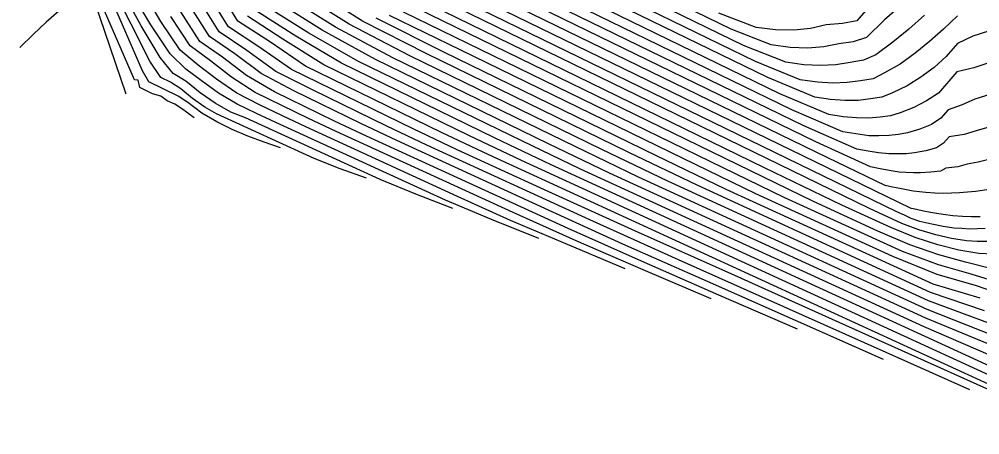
# Model space of a CAD drawing. Extents: x 2356077 to 2359823, y 225951 to 227822.
# Drawn here: x 2356612.1 to 2356716.3, y 226857.1 to 226902.2 of the extents above; entities that cross this region are included whole.
import ezdxf

# ---------------------------------------------------------------- set-up
doc = ezdxf.new("R2010")
doc.units = 0
for name, color, linetype in [('DTM Contours Major', 7, 'Continuous'), ('DTM Contours Minor', 7, 'Continuous'), ('PH Exist DTM Breakline', 7, 'Continuous'), ('PH Exist DTM Point', 7, 'Continuous')]:
    doc.layers.add(name, color=color, linetype=linetype)

msp = doc.modelspace()

# ---------------------------------------------------------------- linework, layer by layer
at = {"layer": 'DTM Contours Major'}
for points in [[(2356649.78, 226884.98), (2356646.9, 226886), (2356644.07, 226887.11), (2356633.49, 226891.96), (2356632.22, 226892.67), (2356630.89, 226893.62), (2356629.63, 226894.66), (2356628.5, 226895.39), (2356627.44, 226895.91), (2356626.26, 226897.68), (2356624.21, 226901.67), (2356622.41, 226905.27), (2356620.77, 226909.13), (2356619.28, 226913.08), (2356617.94, 226916.81), (2356616.53, 226920.16), (2356614.4, 226926.17), (2356613.88, 226927.3), (2356613.3, 226927.58), (2356612.77, 226927.45), (2356612.2, 226927.01), (2356611.58, 226926.3)], [(2356717.26, 226900.94), (2356715.57, 226900.38), (2356713.91, 226899.59), (2356712.69, 226898.19), (2356711.37, 226897), (2356709.94, 226895.94), (2356708.45, 226894.99), (2356706.86, 226894.22), (2356705.71, 226893.75), (2356704.47, 226893.57), (2356703.14, 226893.42), (2356701.69, 226893.41), (2356700.12, 226893.53), (2356698.41, 226893.78), (2356693.31, 226895.89), (2356664.33, 226910)], [(2356718.84, 226883.97), (2356715.86, 226883.54), (2356714.99, 226883.45), (2356714.12, 226883.38), (2356713.24, 226883.34), (2356712.35, 226883.33), (2356711.43, 226883.35), (2356710.47, 226883.42), (2356709.8, 226883.49), (2356709.11, 226883.58), (2356708.39, 226883.7), (2356707.65, 226883.84), (2356706.87, 226884), (2356706.07, 226884.18), (2356699.83, 226887.19), (2356661.36, 226905.92)], [(2356717.32, 226869.23), (2356710.77, 226871.67), (2356682.47, 226884.65), (2356675.32, 226888.09), (2356654.46, 226898.25), (2356647.88, 226901.69), (2356642.21, 226905.27)], [(2356717.5, 226875.17), (2356714.76, 226875.86), (2356711.88, 226876.66), (2356708.72, 226877.73), (2356705.28, 226879.24), (2356698.29, 226882.44), (2356690.03, 226886.45), (2356655.27, 226903.37)], [(2356696.53, 226868.59), (2356688.02, 226872.3), (2356679.63, 226875.97), (2356671.64, 226879.52), (2356649.77, 226889.55), (2356646.31, 226891.18), (2356639.78, 226894.36), (2356636.74, 226896.13), (2356634.14, 226898.11), (2356631.68, 226899.81), (2356629.62, 226903.03)], [(2356719.64, 226862.56), (2356666.59, 226886.88), (2356660.86, 226889.61), (2356645.15, 226897.26), (2356640.67, 226900.04), (2356636.85, 226902.54)]]:
    msp.add_lwpolyline(points, dxfattribs=at)
at = {"layer": 'DTM Contours Minor'}
for points in [[(2356677.83, 226875.15), (2356671.57, 226877.77), (2356665.4, 226880.38), (2356659.66, 226882.99), (2356643.2, 226890.54), (2356640.65, 226891.73), (2356638.15, 226892.94), (2356635.68, 226894.2), (2356633.48, 226895.71), (2356631.49, 226897.25), (2356629.55, 226898.87), (2356627.44, 226901.98), (2356625.63, 226905.08), (2356620.88, 226916), (2356619.34, 226919.91), (2356618.05, 226923.83), (2356616.83, 226927.75), (2356615.69, 226931.6), (2356614.66, 226935.32), (2356613.72, 226938.77), (2356612.77, 226942), (2356612.52, 226944.32), (2356612.11, 226946.3), (2356611.73, 226948.02)], [(2356668.48, 226878.42), (2356663.35, 226880.5), (2356658.33, 226882.59), (2356639.93, 226891.03), (2356637.83, 226892), (2356635.74, 226893.01), (2356633.71, 226894.2), (2356631.84, 226895.57), (2356630.16, 226896.79), (2356628.47, 226898.45), (2356626.36, 226901.61), (2356624.48, 226904.81), (2356619.56, 226916.12), (2356618.13, 226920.21), (2356616.77, 226924.25), (2356615.49, 226928.21), (2356614.29, 226931.98), (2356612.26, 226938.47), (2356611.47, 226940.94)], [(2356659.13, 226881.7), (2356655.13, 226883.23), (2356651.24, 226884.84), (2356636.63, 226891.53), (2356635.04, 226892.15), (2356633.34, 226893.11), (2356631.7, 226894.25), (2356630.16, 226895.51), (2356628.8, 226896.35), (2356627.36, 226898.07), (2356625.3, 226901.51), (2356623.43, 226904.97), (2356621.72, 226908.81), (2356620.14, 226912.92), (2356618.68, 226917.22), (2356617.33, 226921.47), (2356612.29, 226935.7), (2356611.34, 226936.65)], [(2356640.43, 226888.26), (2356638.66, 226888.88), (2356636.9, 226889.53), (2356635.18, 226890.25), (2356633.51, 226891.08), (2356631.9, 226892.04), (2356630.38, 226893.17), (2356629.34, 226893.88), (2356626.14, 226895.44), (2356625.44, 226896.64), (2356617.23, 226915.52), (2356615.51, 226918.07), (2356614.72, 226918.2), (2356613.91, 226918.08), (2356613.07, 226917.74), (2356612.21, 226917.2), (2356611.32, 226916.5)], [(2356707.87, 226903.79), (2356705.99, 226902.14), (2356704.02, 226900.24), (2356702.6, 226899.77), (2356701.04, 226899.54), (2356699.41, 226899.22), (2356697.65, 226899.09), (2356695.75, 226899.16), (2356693.69, 226899.43), (2356689.34, 226901.13), (2356666.03, 226912.48)], [(2356713.89, 226902.59), (2356712.4, 226901.15), (2356710.87, 226899.82), (2356709.32, 226898.53), (2356707.7, 226897.35), (2356705.98, 226896.39), (2356704.74, 226895.76), (2356703.39, 226895.55), (2356701.95, 226895.35), (2356700.39, 226895.3), (2356698.7, 226895.4), (2356696.85, 226895.66), (2356691.99, 226897.63), (2356664.89, 226910.82)], [(2356710.32, 226902.67), (2356708.64, 226901.14), (2356706.9, 226899.73), (2356705.03, 226898.36), (2356703.7, 226897.77), (2356702.26, 226897.54), (2356700.71, 226897.28), (2356699.05, 226897.19), (2356697.24, 226897.28), (2356695.28, 226897.55), (2356690.67, 226899.38), (2356665.46, 226911.65)], [(2356717.62, 226897.61), (2356715.67, 226896.96), (2356713.85, 226896.5), (2356711.84, 226894.2), (2356710.53, 226893.36), (2356709.16, 226892.63), (2356707.7, 226892.05), (2356706.64, 226891.74), (2356705.5, 226891.58), (2356704.28, 226891.5), (2356702.95, 226891.52), (2356701.51, 226891.65), (2356699.95, 226891.9), (2356694.63, 226894.14), (2356663.76, 226909.17)], [(2356720.82, 226891.51), (2356715.95, 226890.12), (2356714.62, 226889.72), (2356712.99, 226889.46), (2356712.38, 226888.77), (2356711.62, 226888.26), (2356710.46, 226887.94), (2356709.23, 226887.72), (2356708.35, 226887.63), (2356707.42, 226887.61), (2356706.45, 226887.62), (2356705.35, 226887.73), (2356704.2, 226887.9), (2356702.97, 226888.13), (2356697.24, 226890.66), (2356662.61, 226907.52)], [(2356718, 226894.23), (2356715.79, 226893.54), (2356714.42, 226892.93), (2356712.91, 226892.4), (2356712.11, 226891.48), (2356711.09, 226890.8), (2356709.83, 226890.28), (2356708.49, 226889.88), (2356707.52, 226889.7), (2356706.48, 226889.6), (2356705.37, 226889.57), (2356704.3, 226889.57), (2356702.87, 226889.78), (2356701.47, 226890.02), (2356695.94, 226892.4), (2356663.19, 226908.34)], [(2356718.73, 226887.36), (2356716.14, 226886.71), (2356714.95, 226886.48), (2356713.94, 226886.22), (2356712.65, 226886.06), (2356712.08, 226885.75), (2356711.02, 226885.62), (2356709.91, 226885.56), (2356709.12, 226885.56), (2356708.29, 226885.61), (2356707.56, 226885.62), (2356706.49, 226885.82), (2356705.51, 226885.99), (2356704.46, 226886.21), (2356698.53, 226888.93), (2356662.01, 226906.71)], [(2356706.97, 226906.64), (2356702.98, 226902.06), (2356701.41, 226901.77), (2356699.67, 226901.61), (2356697.96, 226901.21), (2356696.13, 226901.02), (2356694.16, 226901.06), (2356692.04, 226901.32), (2356688.01, 226902.88)], [(2356716.83, 226870.59), (2356710.97, 226872.59), (2356685.64, 226884.21), (2356678.24, 226887.77), (2356656.31, 226898.45), (2356649.33, 226902.01), (2356643.31, 226905.84)], [(2356631.08, 226891.53), (2356630.38, 226892.03), (2356629.69, 226892.53), (2356628.96, 226892.99), (2356628.15, 226893.36), (2356627.44, 226893.88), (2356626.55, 226894.13), (2356625.16, 226894.81), (2356624.97, 226895.61), (2356624.6, 226895.64), (2356620.98, 226903.98), (2356620.03, 226904.75), (2356618.93, 226904.6), (2356617.71, 226904.02), (2356616.39, 226903.1), (2356615.01, 226901.92), (2356613.59, 226900.58), (2356612.14, 226899.14)], [(2356724.58, 226858.76), (2356701.05, 226869.33), (2356689.73, 226874.41), (2356678.95, 226879.24), (2356669.09, 226883.72), (2356659.62, 226888.06), (2356654.83, 226890.34), (2356641.62, 226896.77), (2356638.07, 226899.21), (2356634.8, 226901.4), (2356632.85, 226904.54)], [(2356729.25, 226857.14), (2356663.04, 226887.5), (2356657.92, 226889.94), (2356643.16, 226897.13), (2356639.34, 226899.74), (2356635.81, 226902.01), (2356633.88, 226905.16)], [(2356717.84, 226867.88), (2356710.61, 226870.73), (2356679.3, 226885.09), (2356672.41, 226888.41), (2356652.61, 226898.04), (2356646.42, 226901.36), (2356641.11, 226904.7)], [(2356716.92, 226879.51), (2356716.07, 226879.47), (2356715.22, 226879.46), (2356714.37, 226879.5), (2356713.5, 226879.57), (2356712.34, 226879.73), (2356711.12, 226879.97), (2356709.82, 226880.29), (2356708.88, 226880.62), (2356708.14, 226880.96), (2356707.34, 226881.33), (2356659.58, 226904.58)], [(2356716.38, 226880.8), (2356715.42, 226880.79), (2356714.44, 226880.82), (2356713.41, 226880.9), (2356712.34, 226881.02), (2356711.66, 226881.13), (2356710.96, 226881.26), (2356710.23, 226881.4), (2356709.46, 226881.58), (2356708.93, 226881.7), (2356708.79, 226881.73), (2356660.87, 226905.06)], [(2356705.88, 226865.31), (2356686.76, 226873.76), (2356677.57, 226877.83), (2356669.11, 226881.69), (2356653.05, 226889.05), (2356649.15, 226890.9), (2356641.88, 226894.44), (2356638.34, 226896.33), (2356635.46, 226898.47), (2356632.73, 226900.33), (2356630.69, 226903.53)], [(2356715.23, 226862.03), (2356683.64, 226876.12), (2356673.99, 226880.46), (2356656.33, 226888.56), (2356651.99, 226890.62), (2356643.99, 226894.52), (2356639.93, 226896.55), (2356636.77, 226898.83), (2356633.77, 226900.86), (2356631.77, 226904.03)], [(2356718.84, 226865.16), (2356710.29, 226868.86), (2356672.99, 226885.97), (2356666.62, 226889.02), (2356648.91, 226897.64), (2356643.52, 226900.7), (2356638.94, 226903.57)], [(2356718.36, 226866.52), (2356710.47, 226869.79), (2356676.14, 226885.53), (2356669.51, 226888.71), (2356650.76, 226897.84), (2356644.97, 226901.03), (2356640.01, 226904.13)], [(2356717.78, 226876.73), (2356716.21, 226876.81), (2356714.07, 226877.17), (2356711.78, 226877.74), (2356709.3, 226878.53), (2356706.67, 226879.61), (2356701.34, 226882.05), (2356692.98, 226886.11), (2356656.76, 226903.75)], [(2356717.22, 226878.11), (2356716.06, 226878.11), (2356714.87, 226878.19), (2356713.26, 226878.44), (2356711.55, 226878.83), (2356709.7, 226879.37), (2356707.86, 226880.07), (2356704.35, 226881.69), (2356658.23, 226904.14)], [(2356687.18, 226871.87), (2356679.79, 226875.04), (2356672.51, 226878.17), (2356665.68, 226881.24), (2356646.49, 226890.04), (2356643.48, 226891.45), (2356637.68, 226894.27), (2356635.12, 226895.93), (2356632.83, 226897.7), (2356630.62, 226899.33), (2356628.53, 226902.51)], [(2356719.22, 226863.76), (2356669.82, 226886.41), (2356663.74, 226889.32), (2356647.04, 226897.44), (2356642.08, 226900.37), (2356637.9, 226903.05)], [(2356716.37, 226871.97), (2356711.26, 226873.47), (2356700.13, 226878.57), (2356688.81, 226883.76), (2356681.17, 226887.45), (2356658.15, 226898.66), (2356650.8, 226902.33)], [(2356720.05, 226871.88), (2356715.96, 226873.29), (2356711.7, 226874.53), (2356706.89, 226876.48), (2356692.03, 226883.29), (2356684.13, 226887.11), (2356660, 226898.86), (2356652.26, 226902.64)], [(2356718.79, 226873.53), (2356715.38, 226874.57), (2356711.85, 226875.59), (2356707.93, 226877.01), (2356695.18, 226882.86), (2356687.08, 226886.78), (2356653.77, 226903)]]:
    msp.add_lwpolyline(points, dxfattribs=at)
at = {"layer": 'PH Exist DTM Breakline'}
msp.add_lwpolyline([(2356592.93, 227013.12), (2356597.66, 226989.63), (2356604.26, 226965.19), (2356610.16, 226942.18), (2356615.05, 226919.44), (2356623.63, 226894.14)], dxfattribs=at)
at = {"layer": 'PH Exist DTM Point'}
msp.add_line((2356712.13, 226880.5), (2356712.13, 226880.5), dxfattribs=at)

doc.saveas('drawing.dxf')
